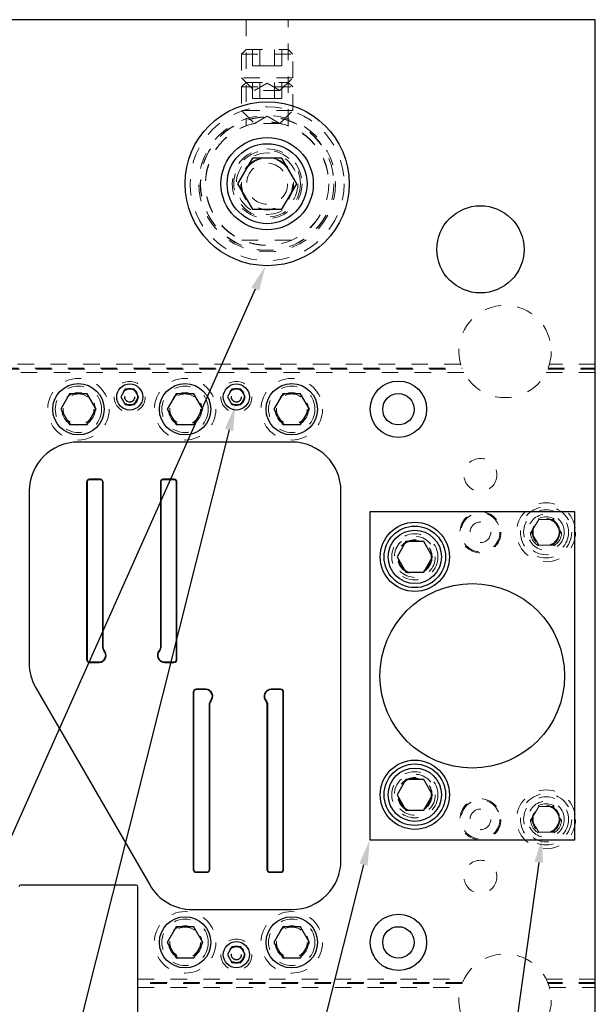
# Model space of a CAD drawing. Header units: inches. Extents: x 1802 to 2468, y -253 to -72.
# Tile 509 of 570: x 2293.52 to 2297.03, y -90.25 to -84.24. Entities that reach past the tile are written whole.
import ezdxf

# ---------------------------------------------------------------- set-up
doc = ezdxf.new("R2010")
doc.units = ezdxf.units.IN
doc.header["$LTSCALE"] = 0.5
doc.header["$MEASUREMENT"] = 0
doc.linetypes.add('HIDDEN', pattern=[0.225, 0.15, -0.075])
for name, color, linetype in [('SID-M-S', 105, 'Continuous'), ('ST1-M-S', 193, 'Continuous'), ('ST2-M-S', 193, 'Continuous'), ('SVE-M-S', 8, 'Continuous')]:
    doc.layers.add(name, color=color, linetype=linetype)

msp = doc.modelspace()

# ---------------------------------------------------------------- linework, layer by layer
at = {"layer": 'SID-M-S'}
for p, q in [((2294.95731, -85.8855), (2291.79161, -92.98724)), ((2294.79782, -86.74394), (2293.23177, -92.97613)), ((2295.61728, -89.39445), (2294.72244, -92.97606)), ((2296.68546, -89.38066), (2296.18803, -92.97206))]:
    msp.add_line(p, q, dxfattribs=at)
for points in [[(2294.93356, -85.87491), (2295.02082, -85.74302), (2294.93356, -85.87491), (2294.98105, -85.89609)], [(2294.77261, -86.73761), (2294.83584, -86.59265), (2294.77261, -86.73761), (2294.82304, -86.75028)], [(2295.59206, -89.38815), (2295.6551, -89.2431), (2295.59206, -89.38815), (2295.64251, -89.40075)], [(2296.65971, -89.37709), (2296.70686, -89.22613), (2296.65971, -89.37709), (2296.71121, -89.38422)]]:
    msp.add_solid(points, dxfattribs=at)
at = {"layer": 'ST1-M-S', "linetype": 'Continuous', "lineweight": 25}
for p, q in [((2297.0301, -84.2431), (2281.7801, -84.2431)), ((2297.0301, -92.2431), (2297.0301, -84.2431)), ((2295.1801, -86.8181), (2293.8801, -86.8181)), ((2293.92993, -87.06322), (2293.92993, -88.14322)), ((2293.92993, -87.06322), (2293.93233, -87.06322)), ((2293.93233, -87.06322), (2293.93233, -88.14322)), ((2294.01293, -87.04522), (2293.94793, -87.04522)), ((2293.94793, -87.04522), (2293.94793, -87.04762)), ((2294.01293, -87.04762), (2293.94793, -87.04762)), ((2294.01293, -87.04522), (2294.01293, -87.04762)), ((2294.03093, -87.06322), (2294.02853, -87.06322)), ((2294.02853, -88.07549), (2294.02853, -87.06322)), ((2294.03093, -88.07549), (2294.03093, -87.06322)), ((2294.37926, -87.06322), (2294.38166, -87.06322)), ((2294.37926, -87.06322), (2294.37926, -88.07549)), ((2294.38166, -87.06322), (2294.38166, -88.07549)), ((2294.39726, -87.04522), (2294.39726, -87.04762)), ((2294.46226, -87.04522), (2294.39726, -87.04522)), ((2294.46226, -87.04762), (2294.39726, -87.04762)), ((2294.46226, -87.04522), (2294.46226, -87.04762)), ((2294.48026, -87.06322), (2294.47786, -87.06322)), ((2294.47786, -88.14322), (2294.47786, -87.06322)), ((2294.48026, -88.14322), (2294.48026, -87.06322)), ((2293.5801, -87.1181), (2293.5801, -88.16547)), ((2295.4801, -89.3681), (2295.4801, -87.1181)), ((2294.03093, -88.07549), (2294.02853, -88.07549)), ((2294.036, -88.0876), (2294.03431, -88.08931)), ((2294.3742, -88.0876), (2294.37588, -88.08931)), ((2294.37926, -88.07549), (2294.38166, -88.07549)), ((2293.92993, -88.14322), (2293.93233, -88.14322)), ((2293.94793, -88.16122), (2293.94793, -88.15882)), ((2293.94793, -88.15882), (2294.00581, -88.15882)), ((2293.94793, -88.16122), (2294.00581, -88.16122)), ((2294.00581, -88.16122), (2294.00581, -88.15882)), ((2294.40439, -88.16122), (2294.40439, -88.15882)), ((2294.40439, -88.15882), (2294.46226, -88.15882)), ((2294.40439, -88.16122), (2294.46226, -88.16122)), ((2294.46226, -88.16122), (2294.46226, -88.15882)), ((2294.48026, -88.14322), (2294.47786, -88.14322)), ((2293.62029, -88.31547), (2294.31463, -89.5181)), ((2294.57993, -88.34298), (2294.57993, -89.42298)), ((2294.57993, -88.34298), (2294.58233, -88.34298)), ((2294.58233, -88.34298), (2294.58233, -89.42298)), ((2294.65581, -88.32498), (2294.59793, -88.32498)), ((2294.59793, -88.32498), (2294.59793, -88.32738)), ((2294.65581, -88.32738), (2294.59793, -88.32738)), ((2294.65581, -88.32498), (2294.65581, -88.32738)), ((2295.05439, -88.32498), (2295.05439, -88.32738)), ((2295.11226, -88.32498), (2295.05439, -88.32498)), ((2295.11226, -88.32738), (2295.05439, -88.32738)), ((2295.11226, -88.32498), (2295.11226, -88.32738)), ((2295.13026, -88.34298), (2295.12786, -88.34298)), ((2295.12786, -89.42298), (2295.12786, -88.34298)), ((2295.13026, -89.42298), (2295.13026, -88.34298)), ((2294.68093, -88.41071), (2294.67853, -88.41071)), ((2294.67853, -89.42298), (2294.67853, -88.41071)), ((2294.68093, -89.42298), (2294.68093, -88.41071)), ((2294.686, -88.3986), (2294.68431, -88.39689)), ((2295.0242, -88.3986), (2295.02588, -88.39689)), ((2295.02926, -88.41071), (2295.03166, -88.41071)), ((2295.02926, -88.41071), (2295.02926, -89.42298)), ((2295.03166, -88.41071), (2295.03166, -89.42298)), ((2294.57993, -89.42298), (2294.58233, -89.42298)), ((2294.59793, -89.44098), (2294.59793, -89.43858)), ((2294.59793, -89.43858), (2294.66293, -89.43858)), ((2294.66293, -89.44098), (2294.66293, -89.43858)), ((2294.68093, -89.42298), (2294.67853, -89.42298)), ((2295.02926, -89.42298), (2295.03166, -89.42298)), ((2295.04726, -89.44098), (2295.04726, -89.43858)), ((2295.04726, -89.43858), (2295.11226, -89.43858)), ((2295.11226, -89.44098), (2295.11226, -89.43858)), ((2295.13026, -89.42298), (2295.12786, -89.42298)), ((2294.59793, -89.44098), (2294.66293, -89.44098)), ((2295.04726, -89.44098), (2295.11226, -89.44098)), ((2294.2321, -89.5191), (2293.5271, -89.5191)), ((2294.2421, -91.4591), (2294.2421, -89.5291)), ((2294.57443, -89.6681), (2295.1801, -89.6681))]:
    msp.add_line(p, q, dxfattribs=at)
at = {"layer": 'ST1-M-S', "linetype": 'HIDDEN', "lineweight": 18}
for p, q in [((2294.9016, -84.2431), (2294.9016, -84.88903)), ((2295.1586, -84.88897), (2295.1586, -84.2431)), ((2296.20948, -86.3431), (2293.38274, -86.3431)), ((2293.41507, -86.3681), (2296.21792, -86.3681)), ((2293.41997, -86.3731), (2296.21993, -86.3731)), ((2296.74026, -86.3731), (2297.0301, -86.3731)), ((2296.74227, -86.3681), (2297.0301, -86.3681)), ((2297.0301, -86.3431), (2296.75072, -86.3431)), ((2296.22913, -86.3931), (2293.43621, -86.3931)), ((2297.0301, -86.3931), (2296.73107, -86.3931)), ((2294.2421, -90.0931), (2296.22913, -90.0931)), ((2296.73107, -90.0931), (2297.0301, -90.0931)), ((2296.21993, -90.1131), (2294.2421, -90.1131)), ((2296.21792, -90.1181), (2294.2421, -90.1181)), ((2294.2421, -90.1431), (2296.20948, -90.1431)), ((2297.0301, -90.1131), (2296.74026, -90.1131)), ((2297.0301, -90.1181), (2296.74227, -90.1181)), ((2296.75072, -90.1431), (2297.0301, -90.1431))]:
    msp.add_line(p, q, dxfattribs=at)
for centre, radius in [((2295.0301, -85.2431), 0.41625), ((2295.0301, -85.2431), 0.37625), ((2296.4801, -86.2656), 0.2815), ((2293.8801, -86.6181), 0.10156), ((2294.1926, -86.5431), 0.0315), ((2294.1926, -86.5431), 0.031), ((2294.5301, -86.6181), 0.10156), ((2294.8426, -86.5431), 0.0315), ((2294.8426, -86.5431), 0.031), ((2295.1801, -86.6181), 0.10156), ((2296.3301, -87.0181), 0.1005), ((2296.7301, -87.3681), 0.1795), ((2296.3301, -87.3681), 0.125), ((2296.7301, -87.3681), 0.1105), ((2296.7301, -87.3681), 0.0795), ((2295.9301, -87.5181), 0.14062), ((2295.9301, -87.5181), 0.1005), ((2295.9301, -88.9681), 0.14062), ((2295.9301, -88.9681), 0.1005), ((2296.7301, -89.1181), 0.1795), ((2296.3301, -89.1181), 0.125), ((2296.7301, -89.1181), 0.1105), ((2296.7301, -89.1181), 0.0795), ((2296.3301, -89.4681), 0.1005), ((2294.5301, -89.8681), 0.10156), ((2295.1801, -89.8681), 0.10156), ((2294.8426, -89.9431), 0.0315), ((2294.8426, -89.9431), 0.031), ((2296.4801, -90.2206), 0.2815)]:
    msp.add_circle(centre, radius, dxfattribs=at)
at = {"layer": 'ST1-M-S', "linetype": 'Continuous', "lineweight": 25}
for centre, radius in [((2296.3301, -85.6431), 0.26565), ((2293.8801, -86.6181), 0.15625), ((2294.1926, -86.5431), 0.0795), ((2294.5301, -86.6181), 0.15625), ((2294.8426, -86.5431), 0.0795), ((2295.1801, -86.6181), 0.15625), ((2295.8301, -86.6181), 0.17188), ((2295.8301, -86.6181), 0.17185), ((2295.8301, -86.6181), 0.09565), ((2294.5301, -89.8681), 0.15625), ((2295.1801, -89.8681), 0.15625), ((2295.8301, -89.8681), 0.17188), ((2295.8301, -89.8681), 0.17185), ((2295.8301, -89.8681), 0.09565), ((2294.8426, -89.9431), 0.0795)]:
    msp.add_circle(centre, radius, dxfattribs=at)
for centre, radius, start, end in [((2293.8801, -87.1181), 0.3, 90, 180), ((2295.1801, -87.1181), 0.3, 0, 90), ((2293.94793, -87.06322), 0.018, 90, 180), ((2293.94793, -87.06322), 0.0156, 90, 180), ((2294.01293, -87.06322), 0.018, 0, 90), ((2294.01293, -87.06322), 0.0156, 0, 90), ((2294.39726, -87.06322), 0.018, 90, 180), ((2294.39726, -87.06322), 0.0156, 90, 180), ((2294.46226, -87.06322), 0.018, 0, 90), ((2294.46226, -87.06322), 0.0156, 0, 90), ((2294.00581, -88.11822), 0.043, 270, 45.40429), ((2294.00581, -88.11822), 0.0406, 270, 45.40429), ((2294.04793, -88.07549), 0.0194, 180, 225.40429), ((2294.04793, -88.07549), 0.017, 180, 225.40429), ((2294.40439, -88.11822), 0.043, 134.59571, 270), ((2294.40439, -88.11822), 0.0406, 134.59571, 270), ((2294.36226, -88.07549), 0.017, 314.59571, 0), ((2294.36226, -88.07549), 0.0194, 314.59571, 0), ((2293.8801, -88.16547), 0.3, 180, 210), ((2293.94793, -88.14322), 0.018, 180, 270), ((2293.94793, -88.14322), 0.0156, 180, 270), ((2294.46226, -88.14322), 0.018, 270, 0), ((2294.46226, -88.14322), 0.0156, 270, 0), ((2294.59793, -88.34298), 0.018, 90, 180), ((2294.59793, -88.34298), 0.0156, 90, 180), ((2294.65581, -88.36798), 0.043, 314.59571, 90), ((2294.65581, -88.36798), 0.0406, 314.59571, 90), ((2295.05439, -88.36798), 0.043, 90, 225.40429), ((2295.05439, -88.36798), 0.0406, 90, 225.40429), ((2295.11226, -88.34298), 0.018, 0, 90), ((2295.11226, -88.34298), 0.0156, 0, 90), ((2294.69793, -88.41071), 0.0194, 134.59571, 180), ((2294.69793, -88.41071), 0.017, 134.59571, 180), ((2295.01226, -88.41071), 0.017, 0, 45.40429), ((2295.01226, -88.41071), 0.0194, 0, 45.40429), ((2295.1801, -89.3681), 0.3, 270, 0), ((2294.59793, -89.42298), 0.018, 180, 270), ((2294.59793, -89.42298), 0.0156, 180, 270), ((2294.66293, -89.42298), 0.018, 270, 0), ((2294.66293, -89.42298), 0.0156, 270, 0), ((2295.04726, -89.42298), 0.018, 180, 270), ((2295.04726, -89.42298), 0.0156, 180, 270), ((2295.11226, -89.42298), 0.018, 270, 0), ((2295.11226, -89.42298), 0.0156, 270, 0), ((2293.5271, -89.5291), 0.01, 90, 180), ((2294.2321, -89.5291), 0.01, 0, 90), ((2294.57443, -89.3681), 0.3, 210, 270)]:
    msp.add_arc(centre, radius, start, end, dxfattribs=at)
at = {"layer": 'ST2-M-S', "linetype": 'HIDDEN', "lineweight": 18}
msp.add_line((2294.87644, -85.58654), (2295.18376, -85.58654), dxfattribs=at)
at = {"layer": 'ST2-M-S', "linetype": 'Continuous', "lineweight": 25}
for p, q in [((2296.9051, -87.2431), (2295.6551, -87.2431)), ((2295.6551, -87.2431), (2295.6551, -89.2431)), ((2296.9051, -89.2431), (2296.9051, -87.2431)), ((2295.6551, -89.2431), (2296.9051, -89.2431))]:
    msp.add_line(p, q, dxfattribs=at)
at = {"layer": 'ST2-M-S', "linetype": 'HIDDEN', "lineweight": 18}
for centre, radius in [((2295.0301, -85.2431), 0.469), ((2295.0301, -85.2431), 0.40725), ((2295.0301, -85.2431), 0.406), ((2295.0301, -85.2431), 0.37625), ((2295.0301, -85.2431), 0.375), ((2295.0301, -85.2431), 0.2125), ((2295.0301, -85.2431), 0.15625), ((2295.0301, -85.2431), 0.125), ((2293.8801, -86.6181), 0.1415), ((2294.5301, -86.6181), 0.1415), ((2295.1801, -86.6181), 0.1415), ((2293.8801, -86.6181), 0.09375), ((2294.5301, -86.6181), 0.09375), ((2295.1801, -86.6181), 0.09375), ((2295.9301, -87.5181), 0.1405), ((2295.9301, -88.9681), 0.1405), ((2294.5301, -89.8681), 0.1415), ((2295.1801, -89.8681), 0.1415), ((2294.5301, -89.8681), 0.09375), ((2295.1801, -89.8681), 0.09375)]:
    msp.add_circle(centre, radius, dxfattribs=at)
at = {"layer": 'ST2-M-S', "linetype": 'Continuous', "lineweight": 25}
for centre, radius in [((2295.9301, -87.5181), 0.211), ((2296.2801, -88.2431), 0.5625), ((2295.9301, -88.9681), 0.211)]:
    msp.add_circle(centre, radius, dxfattribs=at)
at = {"layer": 'SVE-M-S', "linetype": 'HIDDEN', "lineweight": 18}
for p, q in [((2294.9016, -84.42566), (2294.87385, -84.45341)), ((2294.87385, -84.45341), (2295.18635, -84.45341)), ((2294.87385, -84.45341), (2294.87385, -84.59741)), ((2294.9016, -84.42566), (2295.1586, -84.42566)), ((2294.93992, -84.52408), (2294.93992, -84.42566)), ((2294.98501, -84.52408), (2294.98501, -84.42566)), ((2295.07519, -84.52408), (2295.07519, -84.42566)), ((2295.12028, -84.52408), (2295.12028, -84.42566)), ((2295.18635, -84.45341), (2295.1586, -84.42566)), ((2295.18635, -84.59741), (2295.18635, -84.45341)), ((2294.93992, -84.52408), (2294.98501, -84.52408)), ((2294.98501, -84.52408), (2295.07519, -84.52408)), ((2295.07519, -84.52408), (2295.12028, -84.52408)), ((2295.18635, -84.59741), (2294.87385, -84.59741)), ((2294.87385, -84.59741), (2294.9521, -84.67566)), ((2294.9016, -84.62566), (2294.87385, -84.65341)), ((2294.9016, -84.62566), (2295.1586, -84.62566)), ((2294.93992, -84.72408), (2294.93992, -84.62566)), ((2295.0301, -84.63063), (2294.9521, -84.67566)), ((2294.98501, -84.72408), (2294.98501, -84.62566)), ((2295.1081, -84.67566), (2295.0301, -84.63063)), ((2295.07519, -84.72408), (2295.07519, -84.62566)), ((2295.1081, -84.67566), (2295.18635, -84.59741)), ((2295.12028, -84.72408), (2295.12028, -84.62566)), ((2295.18635, -84.65341), (2295.1586, -84.62566)), ((2294.87385, -84.65341), (2295.18635, -84.65341)), ((2294.87385, -84.65341), (2294.87385, -84.79741)), ((2295.1081, -84.67566), (2294.9521, -84.67566)), ((2295.18635, -84.79741), (2295.18635, -84.65341)), ((2294.93992, -84.72408), (2294.98501, -84.72408)), ((2294.98501, -84.72408), (2295.07519, -84.72408)), ((2295.07519, -84.72408), (2295.12028, -84.72408)), ((2295.18635, -84.79741), (2294.87385, -84.79741)), ((2294.87385, -84.79741), (2294.9521, -84.87566)), ((2295.1081, -84.87566), (2295.18635, -84.79741)), ((2295.0301, -84.83063), (2294.9521, -84.87566)), ((2295.1081, -84.87566), (2294.9521, -84.87566)), ((2295.1081, -84.87566), (2295.0301, -84.83063)), ((2296.63989, -87.3681), (2296.68499, -87.28998)), ((2296.68499, -87.28998), (2296.7752, -87.28998)), ((2296.7752, -87.28998), (2296.82031, -87.3681)), ((2296.68499, -87.44623), (2296.63989, -87.3681)), ((2296.82031, -87.3681), (2296.7752, -87.44623)), ((2296.7752, -87.44623), (2296.68499, -87.44623)), ((2296.63989, -89.1181), (2296.68499, -89.03998)), ((2296.68499, -89.03998), (2296.7752, -89.03998)), ((2296.7752, -89.03998), (2296.82031, -89.1181)), ((2296.68499, -89.19623), (2296.63989, -89.1181)), ((2296.82031, -89.1181), (2296.7752, -89.19623)), ((2296.7752, -89.19623), (2296.68499, -89.19623))]:
    msp.add_line(p, q, dxfattribs=at)
at = {"layer": 'SVE-M-S', "linetype": 'Continuous', "lineweight": 25}
for p, q in [((2294.94003, -85.0871), (2294.84996, -85.2431)), ((2295.12016, -85.0871), (2294.94003, -85.0871)), ((2295.21023, -85.2431), (2295.12016, -85.0871)), ((2294.84996, -85.2431), (2294.94003, -85.3991)), ((2295.12016, -85.3991), (2295.21023, -85.2431)), ((2294.94003, -85.3991), (2295.12016, -85.3991)), ((2294.16555, -86.49625), (2294.1385, -86.5431)), ((2294.21965, -86.49625), (2294.16555, -86.49625)), ((2294.2467, -86.5431), (2294.21965, -86.49625)), ((2294.81555, -86.49625), (2294.7885, -86.5431)), ((2294.86965, -86.49625), (2294.81555, -86.49625)), ((2294.8967, -86.5431), (2294.86965, -86.49625)), ((2293.82597, -86.52435), (2293.77184, -86.6181)), ((2293.93422, -86.52435), (2293.82597, -86.52435)), ((2293.98835, -86.6181), (2293.93422, -86.52435)), ((2294.1385, -86.5431), (2294.16555, -86.58995)), ((2294.21965, -86.58995), (2294.2467, -86.5431)), ((2294.47597, -86.52435), (2294.42184, -86.6181)), ((2294.58422, -86.52435), (2294.47597, -86.52435)), ((2294.63835, -86.6181), (2294.58422, -86.52435)), ((2294.7885, -86.5431), (2294.81555, -86.58995)), ((2294.86965, -86.58995), (2294.8967, -86.5431)), ((2295.12597, -86.52435), (2295.07184, -86.6181)), ((2295.23422, -86.52435), (2295.12597, -86.52435)), ((2295.28835, -86.6181), (2295.23422, -86.52435)), ((2293.77184, -86.6181), (2293.82597, -86.71185)), ((2293.93422, -86.71185), (2293.98835, -86.6181)), ((2294.16555, -86.58995), (2294.21965, -86.58995)), ((2294.42184, -86.6181), (2294.47597, -86.71185)), ((2294.58422, -86.71185), (2294.63835, -86.6181)), ((2294.81555, -86.58995), (2294.86965, -86.58995)), ((2295.07184, -86.6181), (2295.12597, -86.71185)), ((2295.23422, -86.71185), (2295.28835, -86.6181)), ((2293.82597, -86.71185), (2293.93422, -86.71185)), ((2294.47597, -86.71185), (2294.58422, -86.71185)), ((2295.12597, -86.71185), (2295.23422, -86.71185)), ((2295.87597, -87.42435), (2295.82184, -87.5181)), ((2295.98422, -87.42435), (2295.87597, -87.42435)), ((2296.03835, -87.5181), (2295.98422, -87.42435)), ((2295.82184, -87.5181), (2295.87597, -87.61185)), ((2295.98422, -87.61185), (2296.03835, -87.5181)), ((2295.87597, -87.61185), (2295.98422, -87.61185)), ((2295.87597, -88.87435), (2295.82184, -88.9681)), ((2295.98422, -88.87435), (2295.87597, -88.87435)), ((2296.03835, -88.9681), (2295.98422, -88.87435)), ((2295.82184, -88.9681), (2295.87597, -89.06185)), ((2295.98422, -89.06185), (2296.03835, -88.9681)), ((2295.87597, -89.06185), (2295.98422, -89.06185)), ((2294.47597, -89.77435), (2294.42184, -89.8681)), ((2294.58422, -89.77435), (2294.47597, -89.77435)), ((2294.63835, -89.8681), (2294.58422, -89.77435)), ((2295.12597, -89.77435), (2295.07184, -89.8681)), ((2295.23422, -89.77435), (2295.12597, -89.77435)), ((2295.28835, -89.8681), (2295.23422, -89.77435)), ((2294.42184, -89.8681), (2294.47597, -89.96185)), ((2294.58422, -89.96185), (2294.63835, -89.8681)), ((2294.81555, -89.89625), (2294.7885, -89.9431)), ((2294.86965, -89.89625), (2294.81555, -89.89625)), ((2294.8967, -89.9431), (2294.86965, -89.89625)), ((2295.07184, -89.8681), (2295.12597, -89.96185)), ((2295.23422, -89.96185), (2295.28835, -89.8681)), ((2294.47597, -89.96185), (2294.58422, -89.96185)), ((2294.7885, -89.9431), (2294.81555, -89.98995)), ((2294.86965, -89.98995), (2294.8967, -89.9431)), ((2295.12597, -89.96185), (2295.23422, -89.96185)), ((2294.81555, -89.98995), (2294.86965, -89.98995))]:
    msp.add_line(p, q, dxfattribs=at)
for centre, radius in [((2295.0301, -85.2431), 0.5), ((2295.0301, -85.2431), 0.28125), ((2295.0301, -85.2431), 0.24375), ((2293.8801, -86.6181), 0.15625), ((2294.1926, -86.5431), 0.0795), ((2294.5301, -86.6181), 0.15625), ((2294.8426, -86.5431), 0.0795), ((2295.1801, -86.6181), 0.15625), ((2295.9301, -87.5181), 0.1875), ((2295.9301, -87.5181), 0.1625), ((2295.9301, -88.9681), 0.1875), ((2295.9301, -88.9681), 0.1625), ((2294.5301, -89.8681), 0.15625), ((2295.1801, -89.8681), 0.15625), ((2294.8426, -89.9431), 0.0795)]:
    msp.add_circle(centre, radius, dxfattribs=at)
at = {"layer": 'SVE-M-S', "linetype": 'HIDDEN', "lineweight": 18}
for centre, radius in [((2295.0301, -85.2431), 0.20313), ((2295.0301, -85.2431), 0.1875), ((2295.0301, -85.2431), 0.16072), ((2295.0301, -85.2431), 0.16045), ((2295.0301, -85.2431), 0.15993), ((2293.8801, -86.6181), 0.1875), ((2294.5301, -86.6181), 0.1875), ((2295.1801, -86.6181), 0.1875), ((2294.1926, -86.5431), 0.095), ((2294.1926, -86.5431), 0.05205), ((2294.1926, -86.5431), 0.05165), ((2294.1926, -86.5431), 0.04905), ((2294.1926, -86.5431), 0.0475), ((2294.8426, -86.5431), 0.095), ((2294.8426, -86.5431), 0.05205), ((2294.8426, -86.5431), 0.05165), ((2294.8426, -86.5431), 0.04905), ((2294.8426, -86.5431), 0.0475), ((2293.8801, -86.6181), 0.0935), ((2294.1926, -86.5431), 0.03), ((2294.5301, -86.6181), 0.0935), ((2294.8426, -86.5431), 0.03), ((2295.1801, -86.6181), 0.0935), ((2296.7301, -87.3681), 0.156), ((2296.3301, -87.3681), 0.11888), ((2296.7301, -87.3681), 0.137), ((2296.7301, -87.3681), 0.095), ((2296.3301, -87.3681), 0.063), ((2296.7301, -87.3681), 0.08397), ((2296.7301, -87.3681), 0.0837), ((2296.7301, -87.3681), 0.08318), ((2295.9301, -87.5181), 0.125), ((2295.9301, -87.5181), 0.10497), ((2295.9301, -87.5181), 0.1047), ((2295.9301, -87.5181), 0.10418), ((2295.9301, -88.9681), 0.125), ((2295.9301, -88.9681), 0.10497), ((2295.9301, -88.9681), 0.1047), ((2295.9301, -88.9681), 0.10418), ((2296.3301, -89.1181), 0.11888), ((2296.7301, -89.1181), 0.156), ((2296.7301, -89.1181), 0.137), ((2296.3301, -89.1181), 0.063), ((2296.7301, -89.1181), 0.095), ((2296.7301, -89.1181), 0.08397), ((2296.7301, -89.1181), 0.0837), ((2296.7301, -89.1181), 0.08318), ((2294.5301, -89.8681), 0.1875), ((2295.1801, -89.8681), 0.1875), ((2294.5301, -89.8681), 0.0935), ((2295.1801, -89.8681), 0.0935), ((2294.8426, -89.9431), 0.095), ((2294.8426, -89.9431), 0.05205), ((2294.8426, -89.9431), 0.05165), ((2294.8426, -89.9431), 0.04905), ((2294.8426, -89.9431), 0.0475), ((2294.8426, -89.9431), 0.03)]:
    msp.add_circle(centre, radius, dxfattribs=at)

doc.saveas('drawing.dxf')
